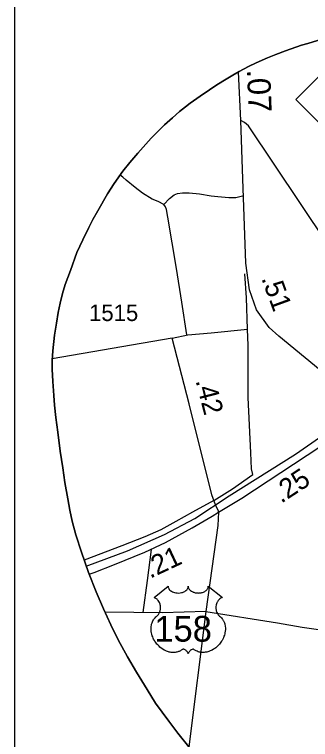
# Model space of a CAD drawing. Extents: x 2290615 to 2522933, y 819489 to 1012715.
# Drawn here: x 2317413 to 2319650, y 976487 to 981972 of the extents above; entities that cross this region are included whole.
import ezdxf

# ---------------------------------------------------------------- set-up
doc = ezdxf.new("R2010")
doc.units = 0
for name, color, linetype in [('Exist Boundary Political City Limit New', 7, 'Continuous'), ('Exist Boundary Political City Limit Old', 7, 'Continuous'), ('Exist Boundary Political CountyLine', 7, 'Continuous'), ('Exist Railroad Mainline', 7, 'Continuous'), ('Exist Road Non-System Type 51', 7, 'Continuous'), ('Exist Road Primary NC Attributed', 7, 'Continuous'), ('Exist Road Primary NC Service Mileage Hundredths English Label', 7, 'Continuous'), ('Exist Road Primary NC Shield CELL', 7, 'Continuous'), ('Exist Road Primary US Attributed', 7, 'Continuous'), ('Exist Road Primary US Mileage Hundredths English Label', 7, 'Continuous'), ('Exist Road Primary US Shield CELL', 7, 'Continuous'), ('Exist Road Primary US Shield Number Label', 7, 'Continuous'), ('Exist Road Secondary Mileage Tenths English Label', 7, 'Continuous'), ('Exist Road Secondary Type 51 Attributed', 7, 'Continuous'), ('Exist Road Secondary Type 51 Number Label', 7, 'Continuous'), ('Map Preparation Boundary City Limit Buffer Line', 7, 'Continuous'), ('Map Preparation Inset Cut Line', 7, 'Continuous')]:
    doc.layers.add(name, color=color, linetype=linetype)

msp = doc.modelspace()

# ---------------------------------------------------------------- linework, layer by layer
at = {"layer": 'Exist Boundary Political City Limit New'}
for points in [[(2319462.8, 981696.8), (2319582.3, 981738.9), (2319631.4, 981753.5), (2319737.2, 981784.5)], [(2318741.4, 976418.6), (2318647.3, 976534.3), (2318580.1, 976625.6), (2318479, 976760.6), (2318415.3, 976864.2), (2318335.2, 976996.3), (2318267.4, 977112.7), (2318197.3, 977240.8), (2318142.4, 977355.4), (2318087.1, 977476.4), (2318029.6, 977603.3), (2317972, 977751.3), (2317919.4, 977904.5), (2317877.3, 978034.3), (2317848.1, 978137.8), (2317831.2, 978222), (2317816, 978306.8), (2317793.8, 978431.4), (2317777.4, 978542.5), (2317759.6, 978668.2), (2317739.7, 978810.9), (2317725.7, 978922.6), (2317716, 979016.1), (2317711.1, 979090.4), (2317702.9, 979195.1), (2317698.8, 979288.1), (2317697, 979353.6), (2317702.9, 979428.4), (2317715.5, 979544.8), (2317729.8, 979637.2), (2317744.1, 979717.9), (2317758.7, 979788), (2317775.6, 979861.1), (2317797.3, 979930.1), (2317835.8, 980034.2), (2317885.2, 980171.7), (2317929.9, 980267), (2317974.6, 980360), (2318006.2, 980420.8), (2318043.6, 980486.3), (2318116.1, 980614.3), (2318166.9, 980694.5), (2318232.9, 980786.3), (2318284.4, 980851.8), (2318345.7, 980921.9), (2318446.8, 981035.4), (2318496.5, 981087.4), (2318548.2, 981137.1), (2318607.2, 981190.3), (2318661.3, 981238.9), (2318704.8, 981274), (2318742.2, 981302), (2318817.6, 981355.3), (2318888, 981402), (2318935.1, 981434.2), (2318987.1, 981467.5), (2319063.4, 981513.1), (2319111.6, 981541.8), (2319182.3, 981578.1), (2319240.1, 981605), (2319325.5, 981643), (2319389.2, 981668.1), (2319462.8, 981696.8)]]:
    msp.add_lwpolyline(points, dxfattribs=at)
at = {"layer": 'Exist Boundary Political City Limit Old'}
for points in [[(2319462.8, 981696.8), (2319582.3, 981738.9), (2319631.4, 981753.5), (2319737.2, 981784.5)], [(2318741.4, 976418.6), (2318647.3, 976534.3), (2318580.1, 976625.6), (2318479, 976760.6), (2318415.3, 976864.2), (2318335.2, 976996.3), (2318267.4, 977112.7), (2318197.3, 977240.8), (2318142.4, 977355.4), (2318087.1, 977476.4), (2318029.6, 977603.3), (2317972, 977751.3), (2317919.4, 977904.5), (2317877.3, 978034.3), (2317848.1, 978137.8), (2317831.2, 978222), (2317816, 978306.8), (2317793.8, 978431.4), (2317777.4, 978542.5), (2317759.6, 978668.2), (2317739.7, 978810.9), (2317725.7, 978922.6), (2317716, 979016.1), (2317711.1, 979090.4), (2317702.9, 979195.1), (2317698.8, 979288.1), (2317697, 979353.6), (2317702.9, 979428.4), (2317715.5, 979544.8), (2317729.8, 979637.2), (2317744.1, 979717.9), (2317758.7, 979788), (2317775.6, 979861.1), (2317797.3, 979930.1), (2317835.8, 980034.2), (2317885.2, 980171.7), (2317929.9, 980267), (2317974.6, 980360), (2318006.2, 980420.8), (2318043.6, 980486.3), (2318116.1, 980614.3), (2318166.9, 980694.5), (2318232.9, 980786.3), (2318284.4, 980851.8), (2318345.7, 980921.9), (2318446.8, 981035.4), (2318496.5, 981087.4), (2318548.2, 981137.1), (2318607.2, 981190.3), (2318661.3, 981238.9), (2318704.8, 981274), (2318742.2, 981302), (2318817.6, 981355.3), (2318888, 981402), (2318935.1, 981434.2), (2318987.1, 981467.5), (2319063.4, 981513.1), (2319111.6, 981541.8), (2319182.3, 981578.1), (2319240.1, 981605), (2319325.5, 981643), (2319389.2, 981668.1), (2319462.8, 981696.8)]]:
    msp.add_lwpolyline(points, dxfattribs=at)
at = {"layer": 'Exist Boundary Political CountyLine'}
for points in [[(2323478.1, 1004252.3), (2322797.9, 1002767.9), (2322184.3, 1001030.3), (2321753.9, 999403.1), (2320741.4, 993201.9), (2320116, 981859.9), (2320039, 981847.1), (2319958.9, 981832.4), (2319871.3, 981814.3), (2319737.2, 981784.5), (2319631.4, 981753.5), (2319582.3, 981738.9), (2319462.8, 981696.8)], [(2319462.8, 981696.8), (2319389.2, 981668.1), (2319325.5, 981643), (2319240.1, 981605), (2319182.3, 981578.1), (2319111.6, 981541.8), (2319063.4, 981513.1), (2318987.1, 981467.5), (2318935.1, 981434.2), (2318888, 981402), (2318817.6, 981355.3), (2318742.2, 981302), (2318704.8, 981274), (2318661.3, 981238.9), (2318607.2, 981190.3), (2318548.2, 981137.1), (2318496.5, 981087.4), (2318446.8, 981035.4), (2318345.7, 980921.9), (2318284.4, 980851.8), (2318232.9, 980786.3), (2318166.9, 980694.5), (2318116.1, 980614.3), (2318043.6, 980486.3), (2318006.2, 980420.8), (2317974.6, 980360), (2317929.9, 980267), (2317885.2, 980171.7), (2317835.8, 980034.2), (2317797.3, 979930.1), (2317775.6, 979861.1), (2317758.7, 979788), (2317744.1, 979717.9), (2317729.8, 979637.2), (2317715.5, 979544.8), (2317702.9, 979428.4), (2317697, 979353.6), (2317698.8, 979288.1), (2317702.9, 979195.1), (2317711.1, 979090.4), (2317716, 979016.1), (2317725.7, 978922.6), (2317739.7, 978810.9), (2317759.6, 978668.2), (2317777.4, 978542.5), (2317793.8, 978431.4), (2317816, 978306.8), (2317831.2, 978222), (2317848.1, 978137.8), (2317877.3, 978034.3), (2317919.4, 977904.5), (2317972, 977751.3), (2318029.6, 977603.3), (2318087.1, 977476.4), (2318142.4, 977355.4), (2318197.3, 977240.8), (2318267.4, 977112.7), (2318335.2, 976996.3), (2318415.3, 976864.2), (2318479, 976760.6), (2318580.1, 976625.6), (2318647.3, 976534.3), (2318741.4, 976418.6)]]:
    msp.add_lwpolyline(points, dxfattribs=at)
at = {"layer": 'Exist Railroad Mainline'}
msp.add_lwpolyline([(2317955.9, 977798.1), (2318266.5, 977915.4), (2318546.7, 978036.9), (2318775.5, 978158.4), (2319037, 978329.8), (2319538.2, 978644.4), (2320138.6, 979063.7)], dxfattribs=at)
at = {"layer": 'Exist Road Non-System Type 51'}
for points in [[(2318541.3, 980535.2), (2318500.2, 980556.9), (2318454, 980575.7), (2318381.9, 980619), (2318324.9, 980663.7), (2318258.5, 980718.6), (2318231.1, 980741.7), (2318212.2, 980757.4)], [(2318541.3, 980535.2), (2318584.6, 980580), (2318620.7, 980607.4), (2318645.2, 980617.5), (2318684.2, 980623.3), (2318734.7, 980621.9), (2318810.4, 980616.1), (2318898.5, 980600.2), (2318950.4, 980594.4), (2319034.1, 980588.6), (2319086, 980588.6), (2319135.8, 980598.8)], [(2318714.8, 979547.8), (2318679, 979795.5), (2318638.5, 980049.4), (2318573.1, 980438.5), (2318561.5, 980496.2), (2318554.3, 980517.9), (2318541.3, 980535.2)], [(2319174, 979591), (2319166.2, 979828.2), (2319155.3, 980009.7)], [(2318606.1, 979523.3), (2318724.1, 979547.8), (2318898.5, 979563.4), (2319174, 979591)], [(2319214.4, 978491.8), (2319205.1, 978535.4), (2319198.9, 978656.9), (2319180.2, 979074.3), (2319178.6, 979466.8), (2319174, 979591)], [(2318918.7, 978295.5), (2319061.9, 978382.7), (2319214.4, 978491.8)], [(2318918.7, 978295.5), (2318758.4, 978206.7), (2318633.8, 978135.1), (2318518.6, 978074.3), (2318398.8, 978021.4), (2318225.2, 977952.8), (2317940.6, 977842.7)], [(2318956, 978206.8), (2318949.8, 978105.5), (2318859.5, 977454.4)], [(2318384.8, 977446.6), (2318419, 977689.6), (2318448.6, 977923.2)], [(2318859.5, 977454.4), (2318531.1, 977445), (2318098.6, 977451.2)], [(2318859.5, 977454.4), (2318731.6, 976430.5)], [(2318859.5, 977454.4), (2319400.5, 977370.3), (2319587.3, 977337.6), (2319870.6, 977295.5)]]:
    msp.add_lwpolyline(points, dxfattribs=at)
at = {"layer": 'Exist Road Primary NC Attributed'}
for points in [[(2319124.3, 981170.2), (2319107.2, 981539.2)], [(2320034.3, 979019.9), (2320009.4, 979046.4), (2319411, 979538.2), (2319338.7, 979604.7), (2319243.3, 979737.8), (2319188.4, 979888.2), (2319162.4, 980090.7), (2319138.3, 980729.9), (2319124.3, 981170.2)]]:
    msp.add_lwpolyline(points, dxfattribs=at)
at = {"layer": 'Exist Road Primary NC Shield CELL'}
msp.add_lwpolyline([(2319539.8, 981329.2), (2319872.8, 981662.2), (2320205.8, 981329.2), (2319872.8, 980996.2)], close=True, dxfattribs=at)
at = {"layer": 'Exist Road Primary US Attributed'}
for points in [[(2318956, 978206.8), (2319131.1, 978313.6), (2319721.9, 978701.9), (2319925, 978804.1), (2320101.7, 978855.4)], [(2317977.3, 977737.7), (2318016.1, 977750.9), (2318169.2, 977809.7), (2318399.6, 977905.4), (2318554, 977977.7), (2318756.1, 978088.1), (2318908.1, 978177.6), (2318956, 978206.8)]]:
    msp.add_lwpolyline(points, dxfattribs=at)
at = {"layer": 'Exist Road Primary US Shield CELL'}
msp.add_lwpolyline([(2318574.2, 977645.9), (2318574.5, 977641.5), (2318575.5, 977636.3), (2318576.3, 977633.6), (2318578.8, 977628.5), (2318582.8, 977622.4), (2318588.4, 977616.4), (2318594.8, 977611.2), (2318599, 977608.4), (2318606.3, 977604.5), (2318614.5, 977601.1), (2318623.7, 977598.4), (2318633, 977596.6), (2318643.2, 977595.4), (2318653.3, 977595.2), (2318664.3, 977596.1), (2318676.3, 977598.4), (2318681.9, 977599.8), (2318688.1, 977602), (2318693.9, 977604.3), (2318700.2, 977607.7), (2318705.3, 977611), (2318709.3, 977613.9), (2318715, 977619.3), (2318719.4, 977624.9), (2318721.3, 977628), (2318723, 977631), (2318725.2, 977637.4), (2318725.8, 977640.3), (2318726.3, 977646.1), (2318726.6, 977641.2), (2318727.1, 977638.1), (2318727.9, 977635.1), (2318729.2, 977631.9), (2318731.5, 977627.4), (2318734, 977623.6), (2318738.7, 977618), (2318741.7, 977615.3), (2318744.4, 977613.1), (2318751.6, 977608.1), (2318760, 977603.8), (2318764.2, 977602), (2318768.4, 977600.5), (2318773.8, 977598.9), (2318779.4, 977597.6), (2318784.9, 977596.6), (2318790.6, 977595.8), (2318796.4, 977595.4), (2318801.1, 977595.2), (2318806.8, 977595.3), (2318812.2, 977595.6), (2318817.6, 977596.2), (2318823.7, 977597.2), (2318828.5, 977598.3), (2318834.9, 977600), (2318840.7, 977602.1), (2318845.8, 977604.3), (2318852.4, 977607.7), (2318857.7, 977611.1), (2318861.6, 977614.2), (2318866.2, 977618.5), (2318870.6, 977623.6), (2318873.2, 977627.3), (2318875, 977631.1), (2318876.7, 977635.1), (2318877.7, 977639.4), (2318878.2, 977643.1), (2318878.3, 977646.3), (2318984.6, 977561.6), (2318982.1, 977560.6), (2318976.3, 977557.8), (2318971.8, 977555.1), (2318964.5, 977550), (2318961.3, 977547.1), (2318958.2, 977544.2), (2318955.3, 977541), (2318952.7, 977538.1), (2318949.7, 977533.8), (2318946.9, 977529.5), (2318944.2, 977524.8), (2318942.2, 977520.8), (2318939, 977512.2), (2318937.4, 977506.8), (2318936.4, 977502.2), (2318935.1, 977492.7), (2318934.8, 977488.2), (2318934.8, 977483.8), (2318935.1, 977479.1), (2318935.5, 977474.5), (2318936.3, 977469.8), (2318937.1, 977465.7), (2318938.4, 977460.6), (2318940.3, 977454.7), (2318942.6, 977449), (2318947.5, 977439.7), (2318953.7, 977430.3), (2318958.2, 977425), (2318962.6, 977420.5), (2318969.1, 977415), (2318972.7, 977411.9), (2318976.8, 977407.8), (2318983.4, 977400.1), (2318986.1, 977396.4), (2318988.8, 977392.3), (2318991.3, 977388.1), (2318993.9, 977383.6), (2318995.9, 977379.6), (2318999.6, 977370.5), (2319002.3, 977361.7), (2319003.6, 977357), (2319005.6, 977346.6), (2319006.3, 977341.5), (2319007.1, 977331.3), (2319007.2, 977319), (2319006.2, 977307.3), (2319004, 977293.7), (2319002.2, 977285.5), (2318999.4, 977276), (2318996.7, 977267.8), (2318991.8, 977255.7), (2318987.5, 977246.9), (2318982, 977236.6), (2318978.1, 977230.4), (2318973.7, 977223.7), (2318968.1, 977216.1), (2318961.6, 977207.9), (2318953.7, 977199.3), (2318947.4, 977192.9), (2318939.1, 977185.5), (2318934.1, 977181.4), (2318926.9, 977176), (2318917.1, 977169.5), (2318907.5, 977163.9), (2318899.2, 977159.7), (2318892, 977156.5), (2318882.5, 977152.9), (2318866.9, 977148.6), (2318861.1, 977147.4), (2318854.4, 977146.4), (2318848, 977145.8), (2318841.9, 977145.4), (2318833.6, 977145.4), (2318825.4, 977146), (2318817.6, 977147.2), (2318809.5, 977148.9), (2318801, 977151.4), (2318793.3, 977154.4), (2318785.5, 977158.2), (2318772.4, 977166.5), (2318768.6, 977168.5), (2318766.5, 977169.1), (2318761.4, 977169.3), (2318756.6, 977168.3), (2318751.7, 977166.4), (2318748.8, 977164.8), (2318744.8, 977162.2), (2318741.8, 977159.8), (2318738.2, 977156.4), (2318735.7, 977153.5), (2318733.8, 977151.2), (2318730, 977145.4), (2318728.7, 977142.6), (2318727.4, 977139.1), (2318726.1, 977133.8), (2318724.5, 977140.4), (2318722.5, 977144.8), (2318720.3, 977148.6), (2318717.9, 977151.9), (2318714.2, 977156.2), (2318710.9, 977159.4), (2318706.9, 977162.7), (2318702.6, 977165.2), (2318699.2, 977167), (2318696, 977168.2), (2318692.2, 977169.1), (2318689.1, 977169.4), (2318686.5, 977169.3), (2318683, 977168.5), (2318678.1, 977165.1), (2318673.6, 977161.9), (2318668.6, 977158.8), (2318662.7, 977155.7), (2318658.4, 977153.7), (2318653.3, 977151.7), (2318647.2, 977149.7), (2318640.7, 977148), (2318634, 977146.7), (2318628.1, 977145.7), (2318621.7, 977145.2), (2318616, 977145), (2318610.1, 977145), (2318604.5, 977145.5), (2318598, 977146), (2318590, 977147.2), (2318583.3, 977148.7), (2318576.3, 977150.6), (2318569.1, 977152.9), (2318561.4, 977155.8), (2318551.7, 977160), (2318545, 977163.5), (2318534.4, 977169.6), (2318521.9, 977178.2), (2318512.6, 977185.8), (2318505.7, 977192), (2318495.6, 977202.3), (2318489.7, 977209), (2318480.3, 977221.1), (2318474.4, 977229.8), (2318470.5, 977236.2), (2318464.9, 977246.5), (2318461.8, 977253), (2318457.7, 977262.4), (2318454.6, 977271), (2318451.9, 977279.2), (2318450.5, 977284.4), (2318448.5, 977293.5), (2318447.3, 977299.9), (2318446.1, 977308.8), (2318445.4, 977318.2), (2318445.3, 977326.8), (2318445.5, 977333.9), (2318446.4, 977342.3), (2318447.8, 977351.1), (2318449.5, 977358.7), (2318451, 977364.2), (2318453.3, 977370.8), (2318456.2, 977378.2), (2318459.8, 977385.2), (2318463.1, 977391.1), (2318467.3, 977397.4), (2318471.5, 977402.7), (2318476.9, 977408.6), (2318482.5, 977414), (2318487.7, 977418.2), (2318493.9, 977424.2), (2318497.1, 977427.9), (2318500.9, 977433), (2318504, 977437.7), (2318506.5, 977441.9), (2318509.7, 977448.1), (2318511.6, 977452.7), (2318514.1, 977459.9), (2318515.3, 977464.9), (2318516.6, 977471.4), (2318517.4, 977477.5), (2318517.7, 977485.1), (2318517.5, 977491.4), (2318516.7, 977498.7), (2318515.3, 977505.7), (2318513.6, 977511.9), (2318511, 977518.9), (2318508.6, 977524.1), (2318504.5, 977531.1), (2318500, 977537.5), (2318495.3, 977542.8), (2318490.6, 977547.5), (2318486.1, 977551), (2318481.8, 977554.1), (2318476.4, 977557.4), (2318471.2, 977559.9), (2318467.9, 977561.3)], close=True, dxfattribs=at)
at = {"layer": 'Exist Road Secondary Type 51 Attributed'}
for points in [[(2320654.8, 979456.4), (2320424.7, 979297.6), (2320269, 979516.7), (2320173, 979648.9), (2319181.3, 981129.4), (2319150.9, 981155), (2319124.3, 981170.2)], [(2318933.6, 978261.9), (2318903.9, 978339.1), (2318733.5, 979026), (2318606.1, 979523.3), (2317698.1, 979367.2)], [(2318956, 978206.8), (2318956.1, 978214.5), (2318933.6, 978261.9)]]:
    msp.add_lwpolyline(points, dxfattribs=at)
at = {"layer": 'Map Preparation Boundary City Limit Buffer Line'}
for points in [[(2319462.8, 981696.8), (2319582.3, 981738.9), (2319631.4, 981753.5), (2319737.2, 981784.5)], [(2318741.4, 976418.6), (2318647.3, 976534.3), (2318580.1, 976625.6), (2318479, 976760.6), (2318415.3, 976864.2), (2318335.2, 976996.3), (2318267.4, 977112.7), (2318197.3, 977240.8), (2318142.4, 977355.4), (2318087.1, 977476.4), (2318029.6, 977603.3), (2317972, 977751.3), (2317919.4, 977904.5), (2317877.3, 978034.3), (2317848.1, 978137.8), (2317831.2, 978222), (2317816, 978306.8), (2317793.8, 978431.4), (2317777.4, 978542.5), (2317759.6, 978668.2), (2317739.7, 978810.9), (2317725.7, 978922.6), (2317716, 979016.1), (2317711.1, 979090.4), (2317702.9, 979195.1), (2317698.8, 979288.1), (2317697, 979353.6), (2317702.9, 979428.4), (2317715.5, 979544.8), (2317729.8, 979637.2), (2317744.1, 979717.9), (2317758.7, 979788), (2317775.6, 979861.1), (2317797.3, 979930.1), (2317835.8, 980034.2), (2317885.2, 980171.7), (2317929.9, 980267), (2317974.6, 980360), (2318006.2, 980420.8), (2318043.6, 980486.3), (2318116.1, 980614.3), (2318166.9, 980694.5), (2318232.9, 980786.3), (2318284.4, 980851.8), (2318345.7, 980921.9), (2318446.8, 981035.4), (2318496.5, 981087.4), (2318548.2, 981137.1), (2318607.2, 981190.3), (2318661.3, 981238.9), (2318704.8, 981274), (2318742.2, 981302), (2318817.6, 981355.3), (2318888, 981402), (2318935.1, 981434.2), (2318987.1, 981467.5), (2319063.4, 981513.1), (2319111.6, 981541.8), (2319182.3, 981578.1), (2319240.1, 981605), (2319325.5, 981643), (2319389.2, 981668.1), (2319462.8, 981696.8)]]:
    msp.add_lwpolyline(points, dxfattribs=at)
at = {"layer": 'Map Preparation Inset Cut Line'}
msp.add_lwpolyline([(2328294.4, 983323.8), (2317413.3, 983323.8), (2317413.3, 972600.6), (2328294.4, 972600.6)], close=True, dxfattribs=at)

# ---------------------------------------------------------------- texts
at = {"layer": 'Exist Road Primary NC Service Mileage Hundredths English Label'}
for s, height, rotation, p in [('.07', 175, 272.2011, (2319170.3, 981554.1)), ('.51', 150, 290.0596, (2319277.6, 979975.9))]:
    msp.add_text(s, height=height, rotation=rotation, dxfattribs=at).set_placement(p)
at = {"layer": 'Exist Road Primary US Mileage Hundredths English Label'}
for s, rotation, p in [('.25', 33.3145, (2319428.8, 978270)), ('.21', 25.1057, (2318438.1, 977702.6))]:
    msp.add_text(s, height=150, rotation=rotation, dxfattribs=at).set_placement(p)
at = {"layer": 'Exist Road Primary US Shield Number Label'}
msp.add_text('158', height=195, dxfattribs=at).set_placement((2318470.3, 977227.2))
at = {"layer": 'Exist Road Secondary Mileage Tenths English Label'}
msp.add_text('.42', height=150, rotation=284.366, dxfattribs=at).set_placement((2318780.9, 979201.6))
at = {"layer": 'Exist Road Secondary Type 51 Number Label'}
msp.add_text('1515', height=125, dxfattribs=at).set_placement((2317976.7, 979652.8))

doc.saveas('drawing.dxf')
